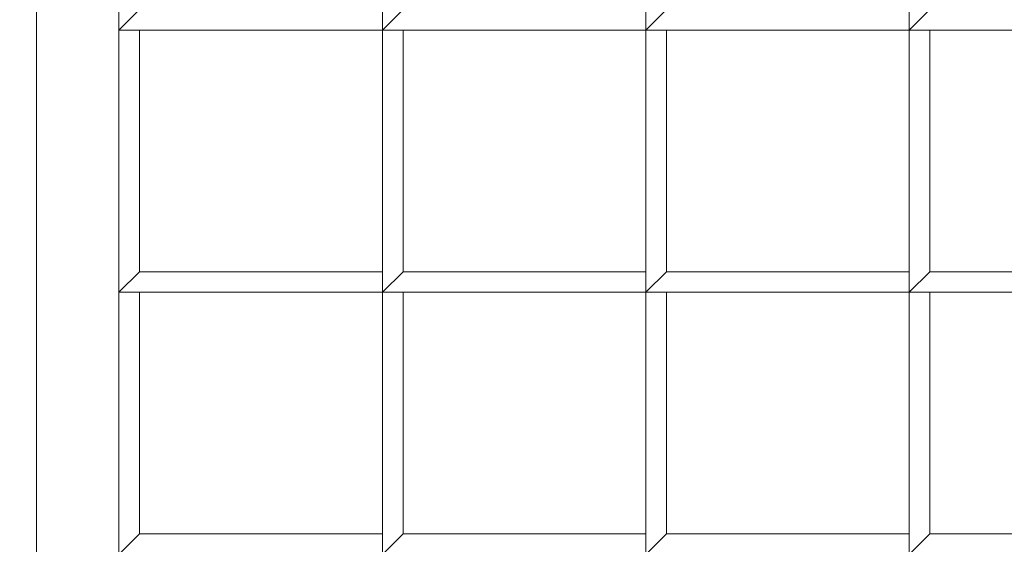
# Model space of a CAD drawing. Header units: inches. Extents: x 15 to 638, y -384 to 556.
# Tile 383 of 656: x 133.2 to 136.18, y 368.2 to 369.79. Entities that reach past the tile are written whole.
import ezdxf

# ---------------------------------------------------------------- set-up
doc = ezdxf.new("R2010")
doc.units = ezdxf.units.IN
doc.header["$MEASUREMENT"] = 0
for name, color, linetype, lineweight in [('A-CLNG', 13, 'Continuous', 9), ('A-FLOR', 192, 'Continuous', 9), ('A-ROOF', 132, 'Continuous', 9), ('M-EQPM', 90, 'Continuous', 9)]:
    doc.layers.add(name, color=color, linetype=linetype, lineweight=lineweight)

# ---------------------------------------------------------------- blocks, each defined once
blk = doc.blocks.new('Air Grill - 8_ x 16_-5608466-_3D_')
at = {"layer": 'M-EQPM'}
mesh = blk.add_polyface(dxfattribs=at)
corners = [(5.5, 9.5, 96), (-5.5, 9.5, 96), (-5.5, -9.5, 96), (5.5, -9.5, 96), (4, -8, 96), (-4, -8, 96), (-4, 8, 96), (4, 8, 96)]
mesh.append_faces([[corners[k] for k in face] for face in [(2, 5, 6, 1), (1, 6, 7, 0)]], dxfattribs={"vtx0": -1, "vtx2": -1})
mesh.append_faces([[corners[k] for k in face] for face in [(4, 5, 2, 3), (7, 4, 3, 0)]], dxfattribs={"vtx1": -1, "vtx3": -1})
mesh = blk.add_polyface(dxfattribs=at)
corners = [(5, -9, 95.75), (-5, -9, 95.75), (-5, 9, 95.75), (5, 9, 95.75), (4, 8, 95.75), (-4, 8, 95.75), (-4, -8, 95.75), (4, -8, 95.75)]
mesh.append_faces([[corners[k] for k in face] for face in [(2, 5, 6, 1), (1, 6, 7, 0)]], dxfattribs={"vtx0": -1, "vtx2": -1})
mesh.append_faces([[corners[k] for k in face] for face in [(4, 5, 2, 3), (7, 4, 3, 0)]], dxfattribs={"vtx1": -1, "vtx3": -1})
mesh = blk.add_polyface(dxfattribs=at)
corners = [(4.25, 8.25, 100), (-4.25, 8.25, 100), (-4.25, -8.25, 100), (4.25, -8.25, 100), (4, 8, 100), (4, -8, 100), (-4, -8, 100), (-4, 8, 100)]
mesh.append_faces([[corners[k] for k in face] for face in [(1, 7, 4, 0), (0, 4, 5, 3)]], dxfattribs={"vtx0": -1, "vtx2": -1})
mesh.append_faces([[corners[k] for k in face] for face in [(6, 7, 1, 2), (5, 6, 2, 3)]], dxfattribs={"vtx1": -1, "vtx3": -1})
mesh = blk.add_polyface(dxfattribs=at)
corners = [(4.25, 8.25, 96), (4.25, -8.25, 96), (-4.25, -8.25, 96), (-4.25, 8.25, 96), (4, 8, 96), (-4, 8, 96), (-4, -8, 96), (4, -8, 96)]
mesh.append_faces([[corners[k] for k in face] for face in [(2, 6, 7, 1), (1, 7, 4, 0)]], dxfattribs={"vtx0": -1, "vtx2": -1})
mesh.append_faces([[corners[k] for k in face] for face in [(5, 6, 2, 3), (4, 5, 3, 0)]], dxfattribs={"vtx1": -1, "vtx3": -1})
mesh = blk.add_polyface(dxfattribs=at)
corners = [(4.25, 8.25, 100), (4.25, 8.25, 96), (-4.25, 8.25, 96), (-4.25, 8.25, 100)]
mesh.append_faces([[corners[k] for k in face] for face in [(0, 1, 2, 3)]])
mesh = blk.add_polyface(dxfattribs=at)
corners = [(-4, -8, 96.75), (4, -8, 96.75), (4, 8, 96.75), (3.9375, 8, 96.75), (3.9375, -7.9375, 96.75), (-4, -7.9375, 96.75)]
mesh.append_faces([[corners[k] for k in face] for face in [(2, 3, 4, 1)]], dxfattribs={"vtx2": -1})
mesh.append_faces([[corners[k] for k in face] for face in [(4, 5, 0, 1)]], dxfattribs={"vtx3": -1})
mesh = blk.add_polyface(dxfattribs=at)
corners = [(-4, -8, 96), (-4, -7.9375, 96), (3.9375, -7.9375, 96), (3.9375, 8, 96), (4, 8, 96), (4, -8, 96)]
mesh.append_faces([[corners[k] for k in face] for face in [(0, 1, 2, 5)]], dxfattribs={"vtx2": -1})
mesh.append_faces([[corners[k] for k in face] for face in [(2, 3, 4, 5)]], dxfattribs={"vtx3": -1})
mesh = blk.add_polyface(dxfattribs=at)
corners = [(-4, 8, 95.75), (4, 8, 95.75), (4, 8, 96), (-4, 8, 96)]
mesh.append_faces([[corners[k] for k in face] for face in [(0, 1, 2, 3)]])
mesh = blk.add_polyface(dxfattribs=at)
corners = [(-4, 8, 100), (-4, 8, 96), (4, 8, 96), (4, 8, 100)]
mesh.append_faces([[corners[k] for k in face] for face in [(0, 1, 2, 3)]])
mesh = blk.add_polyface(dxfattribs=at)
corners = [(-3.2063, 8, 97), (-3.2063, 7.2031, 97), (-3.1437, 7.2031, 97), (-3.1437, 7.9375, 97), (-2.4125, 7.9375, 97), (-2.4125, 8, 97)]
mesh.append_faces([[corners[k] for k in face] for face in [(1, 2, 3, 0)]], dxfattribs={"vtx2": -1})
mesh.append_faces([[corners[k] for k in face] for face in [(3, 4, 5, 0)]], dxfattribs={"vtx3": -1})
mesh = blk.add_polyface(dxfattribs=at)
corners = [(-3.2063, 8, 96), (-2.4125, 8, 96), (-2.4125, 7.9375, 96), (-3.1437, 7.9375, 96), (-3.1437, 7.2031, 96), (-3.2063, 7.2031, 96)]
mesh.append_faces([[corners[k] for k in face] for face in [(1, 2, 3, 0)]], dxfattribs={"vtx2": -1})
mesh.append_faces([[corners[k] for k in face] for face in [(3, 4, 5, 0)]], dxfattribs={"vtx3": -1})
mesh = blk.add_polyface(dxfattribs=at)
corners = [(-2.4125, 8, 97), (-2.4125, 8, 96), (-3.2063, 8, 96), (-3.2063, 8, 97)]
mesh.append_faces([[corners[k] for k in face] for face in [(0, 1, 2, 3)]])
mesh = blk.add_polyface(dxfattribs=at)
corners = [(-2.4125, 8, 97), (-2.4125, 7.2031, 97), (-2.35, 7.2031, 97), (-2.35, 7.9375, 97), (-1.6187, 7.9375, 97), (-1.6187, 8, 97)]
mesh.append_faces([[corners[k] for k in face] for face in [(1, 2, 3, 0)]], dxfattribs={"vtx2": -1})
mesh.append_faces([[corners[k] for k in face] for face in [(3, 4, 5, 0)]], dxfattribs={"vtx3": -1})
mesh = blk.add_polyface(dxfattribs=at)
corners = [(-2.4125, 8, 96), (-1.6187, 8, 96), (-1.6187, 7.9375, 96), (-2.35, 7.9375, 96), (-2.35, 7.2031, 96), (-2.4125, 7.2031, 96)]
mesh.append_faces([[corners[k] for k in face] for face in [(1, 2, 3, 0)]], dxfattribs={"vtx2": -1})
mesh.append_faces([[corners[k] for k in face] for face in [(3, 4, 5, 0)]], dxfattribs={"vtx3": -1})
mesh = blk.add_polyface(dxfattribs=at)
corners = [(-2.4125, 8, 97), (-2.4125, 8, 96), (-2.4125, 7.2031, 96), (-2.4125, 7.2031, 97)]
mesh.append_faces([[corners[k] for k in face] for face in [(0, 1, 2, 3)]])
mesh = blk.add_polyface(dxfattribs=at)
corners = [(-1.6187, 8, 97), (-1.6187, 8, 96), (-2.4125, 8, 96), (-2.4125, 8, 97)]
mesh.append_faces([[corners[k] for k in face] for face in [(0, 1, 2, 3)]])
mesh = blk.add_polyface(dxfattribs=at)
corners = [(-2.4125, 7.9375, 97), (-2.4125, 7.9375, 96), (-2.4125, 8, 96), (-2.4125, 8, 97)]
mesh.append_faces([[corners[k] for k in face] for face in [(0, 1, 2, 3)]])
mesh = blk.add_polyface(dxfattribs=at)
corners = [(-1.6187, 8, 97), (-1.6187, 7.2031, 97), (-1.5563, 7.2031, 97), (-1.5563, 7.9375, 97), (-0.825, 7.9375, 97), (-0.825, 8, 97)]
mesh.append_faces([[corners[k] for k in face] for face in [(1, 2, 3, 0)]], dxfattribs={"vtx2": -1})
mesh.append_faces([[corners[k] for k in face] for face in [(3, 4, 5, 0)]], dxfattribs={"vtx3": -1})
mesh = blk.add_polyface(dxfattribs=at)
corners = [(-1.6187, 8, 96), (-0.825, 8, 96), (-0.825, 7.9375, 96), (-1.5563, 7.9375, 96), (-1.5563, 7.2031, 96), (-1.6187, 7.2031, 96)]
mesh.append_faces([[corners[k] for k in face] for face in [(1, 2, 3, 0)]], dxfattribs={"vtx2": -1})
mesh.append_faces([[corners[k] for k in face] for face in [(3, 4, 5, 0)]], dxfattribs={"vtx3": -1})
mesh = blk.add_polyface(dxfattribs=at)
corners = [(-1.6187, 8, 97), (-1.6187, 8, 96), (-1.6187, 7.2031, 96), (-1.6187, 7.2031, 97)]
mesh.append_faces([[corners[k] for k in face] for face in [(0, 1, 2, 3)]])
mesh = blk.add_polyface(dxfattribs=at)
corners = [(-0.825, 8, 97), (-0.825, 8, 96), (-1.6187, 8, 96), (-1.6187, 8, 97)]
mesh.append_faces([[corners[k] for k in face] for face in [(0, 1, 2, 3)]])
mesh = blk.add_polyface(dxfattribs=at)
corners = [(-1.6187, 7.9375, 97), (-1.6187, 7.9375, 96), (-1.6187, 8, 96), (-1.6187, 8, 97)]
mesh.append_faces([[corners[k] for k in face] for face in [(0, 1, 2, 3)]])
mesh = blk.add_polyface(dxfattribs=at)
corners = [(-3.1437, 7.2031, 97), (-3.1437, 7.2031, 96), (-3.1437, 7.9375, 96), (-3.1437, 7.9375, 97)]
mesh.append_faces([[corners[k] for k in face] for face in [(0, 1, 2, 3)]])
mesh = blk.add_polyface(dxfattribs=at)
corners = [(-3.1437, 7.9375, 97), (-3.1437, 7.9375, 96), (-2.4125, 7.9375, 96), (-2.4125, 7.9375, 97)]
mesh.append_faces([[corners[k] for k in face] for face in [(0, 1, 2, 3)]])
mesh = blk.add_polyface(dxfattribs=at)
corners = [(-2.35, 7.2031, 97), (-2.35, 7.2031, 96), (-2.35, 7.9375, 96), (-2.35, 7.9375, 97)]
mesh.append_faces([[corners[k] for k in face] for face in [(0, 1, 2, 3)]])
mesh = blk.add_polyface(dxfattribs=at)
corners = [(-2.35, 7.9375, 97), (-2.35, 7.9375, 96), (-1.6187, 7.9375, 96), (-1.6187, 7.9375, 97)]
mesh.append_faces([[corners[k] for k in face] for face in [(0, 1, 2, 3)]])
mesh = blk.add_polyface(dxfattribs=at)
corners = [(-3.2063, 7.2031, 97), (-3.2063, 6.4063, 97), (-3.1437, 6.4063, 97), (-3.1437, 7.1406, 97), (-2.4125, 7.1406, 97), (-2.4125, 7.2031, 97)]
mesh.append_faces([[corners[k] for k in face] for face in [(1, 2, 3, 0)]], dxfattribs={"vtx2": -1})
mesh.append_faces([[corners[k] for k in face] for face in [(3, 4, 5, 0)]], dxfattribs={"vtx3": -1})
mesh = blk.add_polyface(dxfattribs=at)
corners = [(-3.2063, 7.2031, 96), (-2.4125, 7.2031, 96), (-2.4125, 7.1406, 96), (-3.1437, 7.1406, 96), (-3.1437, 6.4063, 96), (-3.2063, 6.4063, 96)]
mesh.append_faces([[corners[k] for k in face] for face in [(1, 2, 3, 0)]], dxfattribs={"vtx2": -1})
mesh.append_faces([[corners[k] for k in face] for face in [(3, 4, 5, 0)]], dxfattribs={"vtx3": -1})
mesh = blk.add_polyface(dxfattribs=at)
corners = [(-2.4125, 7.2031, 97), (-2.4125, 7.2031, 96), (-3.2063, 7.2031, 96), (-3.2063, 7.2031, 97)]
mesh.append_faces([[corners[k] for k in face] for face in [(0, 1, 2, 3)]])
mesh = blk.add_polyface(dxfattribs=at)
corners = [(-3.2063, 7.2031, 97), (-3.2063, 7.2031, 96), (-3.1437, 7.2031, 96), (-3.1437, 7.2031, 97)]
mesh.append_faces([[corners[k] for k in face] for face in [(0, 1, 2, 3)]])
mesh = blk.add_polyface(dxfattribs=at)
corners = [(-2.4125, 7.2031, 97), (-2.4125, 6.4063, 97), (-2.35, 6.4063, 97), (-2.35, 7.1406, 97), (-1.6187, 7.1406, 97), (-1.6187, 7.2031, 97)]
mesh.append_faces([[corners[k] for k in face] for face in [(1, 2, 3, 0)]], dxfattribs={"vtx2": -1})
mesh.append_faces([[corners[k] for k in face] for face in [(3, 4, 5, 0)]], dxfattribs={"vtx3": -1})
mesh = blk.add_polyface(dxfattribs=at)
corners = [(-2.4125, 7.2031, 96), (-1.6187, 7.2031, 96), (-1.6187, 7.1406, 96), (-2.35, 7.1406, 96), (-2.35, 6.4063, 96), (-2.4125, 6.4063, 96)]
mesh.append_faces([[corners[k] for k in face] for face in [(1, 2, 3, 0)]], dxfattribs={"vtx2": -1})
mesh.append_faces([[corners[k] for k in face] for face in [(3, 4, 5, 0)]], dxfattribs={"vtx3": -1})
mesh = blk.add_polyface(dxfattribs=at)
corners = [(-2.4125, 7.2031, 97), (-2.4125, 7.2031, 96), (-2.4125, 6.4063, 96), (-2.4125, 6.4063, 97)]
mesh.append_faces([[corners[k] for k in face] for face in [(0, 1, 2, 3)]])
mesh = blk.add_polyface(dxfattribs=at)
corners = [(-1.6187, 7.2031, 97), (-1.6187, 7.2031, 96), (-2.4125, 7.2031, 96), (-2.4125, 7.2031, 97)]
mesh.append_faces([[corners[k] for k in face] for face in [(0, 1, 2, 3)]])
mesh = blk.add_polyface(dxfattribs=at)
corners = [(-2.4125, 7.1406, 97), (-2.4125, 7.1406, 96), (-2.4125, 7.2031, 96), (-2.4125, 7.2031, 97)]
mesh.append_faces([[corners[k] for k in face] for face in [(0, 1, 2, 3)]])
mesh = blk.add_polyface(dxfattribs=at)
corners = [(-2.4125, 7.2031, 97), (-2.4125, 7.2031, 96), (-2.35, 7.2031, 96), (-2.35, 7.2031, 97)]
mesh.append_faces([[corners[k] for k in face] for face in [(0, 1, 2, 3)]])
mesh = blk.add_polyface(dxfattribs=at)
corners = [(-1.6187, 7.2031, 97), (-1.6187, 6.4063, 97), (-1.5563, 6.4063, 97), (-1.5563, 7.1406, 97), (-0.825, 7.1406, 97), (-0.825, 7.2031, 97)]
mesh.append_faces([[corners[k] for k in face] for face in [(1, 2, 3, 0)]], dxfattribs={"vtx2": -1})
mesh.append_faces([[corners[k] for k in face] for face in [(3, 4, 5, 0)]], dxfattribs={"vtx3": -1})
mesh = blk.add_polyface(dxfattribs=at)
corners = [(-1.6187, 7.2031, 96), (-0.825, 7.2031, 96), (-0.825, 7.1406, 96), (-1.5563, 7.1406, 96), (-1.5563, 6.4063, 96), (-1.6187, 6.4063, 96)]
mesh.append_faces([[corners[k] for k in face] for face in [(1, 2, 3, 0)]], dxfattribs={"vtx2": -1})
mesh.append_faces([[corners[k] for k in face] for face in [(3, 4, 5, 0)]], dxfattribs={"vtx3": -1})
mesh = blk.add_polyface(dxfattribs=at)
corners = [(-1.6187, 7.2031, 97), (-1.6187, 7.2031, 96), (-1.6187, 6.4063, 96), (-1.6187, 6.4063, 97)]
mesh.append_faces([[corners[k] for k in face] for face in [(0, 1, 2, 3)]])
mesh = blk.add_polyface(dxfattribs=at)
corners = [(-0.825, 7.2031, 97), (-0.825, 7.2031, 96), (-1.6187, 7.2031, 96), (-1.6187, 7.2031, 97)]
mesh.append_faces([[corners[k] for k in face] for face in [(0, 1, 2, 3)]])
mesh = blk.add_polyface(dxfattribs=at)
corners = [(-1.6187, 7.1406, 97), (-1.6187, 7.1406, 96), (-1.6187, 7.2031, 96), (-1.6187, 7.2031, 97)]
mesh.append_faces([[corners[k] for k in face] for face in [(0, 1, 2, 3)]])
mesh = blk.add_polyface(dxfattribs=at)
corners = [(-1.6187, 7.2031, 97), (-1.6187, 7.2031, 96), (-1.5563, 7.2031, 96), (-1.5563, 7.2031, 97)]
mesh.append_faces([[corners[k] for k in face] for face in [(0, 1, 2, 3)]])
mesh = blk.add_polyface(dxfattribs=at)
corners = [(-3.1437, 6.4063, 97), (-3.1437, 6.4063, 96), (-3.1437, 7.1406, 96), (-3.1437, 7.1406, 97)]
mesh.append_faces([[corners[k] for k in face] for face in [(0, 1, 2, 3)]])
mesh = blk.add_polyface(dxfattribs=at)
corners = [(-3.1437, 7.1406, 97), (-3.1437, 7.1406, 96), (-2.4125, 7.1406, 96), (-2.4125, 7.1406, 97)]
mesh.append_faces([[corners[k] for k in face] for face in [(0, 1, 2, 3)]])
mesh = blk.add_polyface(dxfattribs=at)
corners = [(-2.35, 6.4063, 97), (-2.35, 6.4063, 96), (-2.35, 7.1406, 96), (-2.35, 7.1406, 97)]
mesh.append_faces([[corners[k] for k in face] for face in [(0, 1, 2, 3)]])
mesh = blk.add_polyface(dxfattribs=at)
corners = [(-2.35, 7.1406, 97), (-2.35, 7.1406, 96), (-1.6187, 7.1406, 96), (-1.6187, 7.1406, 97)]
mesh.append_faces([[corners[k] for k in face] for face in [(0, 1, 2, 3)]])
mesh = blk.add_polyface(dxfattribs=at)
corners = [(-3.2063, 6.4063, 97), (-3.2063, 6.4063, 96), (-3.1437, 6.4063, 96), (-3.1437, 6.4063, 97)]
mesh.append_faces([[corners[k] for k in face] for face in [(0, 1, 2, 3)]])
mesh = blk.add_polyface(dxfattribs=at)
corners = [(-3.2063, 6.4063, 97), (-3.2063, 5.6094, 97), (-3.1437, 5.6094, 97), (-3.1437, 6.3437, 97), (-2.4125, 6.3437, 97), (-2.4125, 6.4063, 97)]
mesh.append_faces([[corners[k] for k in face] for face in [(1, 2, 3, 0)]], dxfattribs={"vtx2": -1})
mesh.append_faces([[corners[k] for k in face] for face in [(3, 4, 5, 0)]], dxfattribs={"vtx3": -1})
mesh = blk.add_polyface(dxfattribs=at)
corners = [(-3.2063, 6.4063, 96), (-2.4125, 6.4063, 96), (-2.4125, 6.3437, 96), (-3.1437, 6.3437, 96), (-3.1437, 5.6094, 96), (-3.2063, 5.6094, 96)]
mesh.append_faces([[corners[k] for k in face] for face in [(1, 2, 3, 0)]], dxfattribs={"vtx2": -1})
mesh.append_faces([[corners[k] for k in face] for face in [(3, 4, 5, 0)]], dxfattribs={"vtx3": -1})
mesh = blk.add_polyface(dxfattribs=at)
corners = [(-2.4125, 6.4063, 97), (-2.4125, 6.4063, 96), (-3.2063, 6.4063, 96), (-3.2063, 6.4063, 97)]
mesh.append_faces([[corners[k] for k in face] for face in [(0, 1, 2, 3)]])
mesh = blk.add_polyface(dxfattribs=at)
corners = [(-2.4125, 6.4063, 97), (-2.4125, 6.4063, 96), (-2.35, 6.4063, 96), (-2.35, 6.4063, 97)]
mesh.append_faces([[corners[k] for k in face] for face in [(0, 1, 2, 3)]])
mesh = blk.add_polyface(dxfattribs=at)
corners = [(-2.4125, 6.4063, 97), (-2.4125, 5.6094, 97), (-2.35, 5.6094, 97), (-2.35, 6.3437, 97), (-1.6187, 6.3437, 97), (-1.6187, 6.4063, 97)]
mesh.append_faces([[corners[k] for k in face] for face in [(1, 2, 3, 0)]], dxfattribs={"vtx2": -1})
mesh.append_faces([[corners[k] for k in face] for face in [(3, 4, 5, 0)]], dxfattribs={"vtx3": -1})
mesh = blk.add_polyface(dxfattribs=at)
corners = [(-2.4125, 6.4063, 96), (-1.6187, 6.4063, 96), (-1.6187, 6.3437, 96), (-2.35, 6.3437, 96), (-2.35, 5.6094, 96), (-2.4125, 5.6094, 96)]
mesh.append_faces([[corners[k] for k in face] for face in [(1, 2, 3, 0)]], dxfattribs={"vtx2": -1})
mesh.append_faces([[corners[k] for k in face] for face in [(3, 4, 5, 0)]], dxfattribs={"vtx3": -1})
mesh = blk.add_polyface(dxfattribs=at)
corners = [(-2.4125, 6.4063, 97), (-2.4125, 6.4063, 96), (-2.4125, 5.6094, 96), (-2.4125, 5.6094, 97)]
mesh.append_faces([[corners[k] for k in face] for face in [(0, 1, 2, 3)]])
mesh = blk.add_polyface(dxfattribs=at)
corners = [(-1.6187, 6.4063, 97), (-1.6187, 6.4063, 96), (-2.4125, 6.4063, 96), (-2.4125, 6.4063, 97)]
mesh.append_faces([[corners[k] for k in face] for face in [(0, 1, 2, 3)]])
mesh = blk.add_polyface(dxfattribs=at)
corners = [(-2.4125, 6.3437, 97), (-2.4125, 6.3437, 96), (-2.4125, 6.4063, 96), (-2.4125, 6.4063, 97)]
mesh.append_faces([[corners[k] for k in face] for face in [(0, 1, 2, 3)]])
mesh = blk.add_polyface(dxfattribs=at)
corners = [(-1.6187, 6.4063, 97), (-1.6187, 6.4063, 96), (-1.5563, 6.4063, 96), (-1.5563, 6.4063, 97)]
mesh.append_faces([[corners[k] for k in face] for face in [(0, 1, 2, 3)]])
mesh = blk.add_polyface(dxfattribs=at)
corners = [(-1.6187, 6.4063, 97), (-1.6187, 5.6094, 97), (-1.5563, 5.6094, 97), (-1.5563, 6.3437, 97), (-0.825, 6.3437, 97), (-0.825, 6.4063, 97)]
mesh.append_faces([[corners[k] for k in face] for face in [(1, 2, 3, 0)]], dxfattribs={"vtx2": -1})
mesh.append_faces([[corners[k] for k in face] for face in [(3, 4, 5, 0)]], dxfattribs={"vtx3": -1})
mesh = blk.add_polyface(dxfattribs=at)
corners = [(-1.6187, 6.4063, 96), (-0.825, 6.4063, 96), (-0.825, 6.3437, 96), (-1.5563, 6.3437, 96), (-1.5563, 5.6094, 96), (-1.6187, 5.6094, 96)]
mesh.append_faces([[corners[k] for k in face] for face in [(1, 2, 3, 0)]], dxfattribs={"vtx2": -1})
mesh.append_faces([[corners[k] for k in face] for face in [(3, 4, 5, 0)]], dxfattribs={"vtx3": -1})
mesh = blk.add_polyface(dxfattribs=at)
corners = [(-1.6187, 6.4063, 97), (-1.6187, 6.4063, 96), (-1.6187, 5.6094, 96), (-1.6187, 5.6094, 97)]
mesh.append_faces([[corners[k] for k in face] for face in [(0, 1, 2, 3)]])
mesh = blk.add_polyface(dxfattribs=at)
corners = [(-0.825, 6.4063, 97), (-0.825, 6.4063, 96), (-1.6187, 6.4063, 96), (-1.6187, 6.4063, 97)]
mesh.append_faces([[corners[k] for k in face] for face in [(0, 1, 2, 3)]])
mesh = blk.add_polyface(dxfattribs=at)
corners = [(-1.6187, 6.3437, 97), (-1.6187, 6.3437, 96), (-1.6187, 6.4063, 96), (-1.6187, 6.4063, 97)]
mesh.append_faces([[corners[k] for k in face] for face in [(0, 1, 2, 3)]])
mesh = blk.add_polyface(dxfattribs=at)
corners = [(-3.1437, 5.6094, 97), (-3.1437, 5.6094, 96), (-3.1437, 6.3437, 96), (-3.1437, 6.3437, 97)]
mesh.append_faces([[corners[k] for k in face] for face in [(0, 1, 2, 3)]])
mesh = blk.add_polyface(dxfattribs=at)
corners = [(-3.1437, 6.3437, 97), (-3.1437, 6.3437, 96), (-2.4125, 6.3437, 96), (-2.4125, 6.3437, 97)]
mesh.append_faces([[corners[k] for k in face] for face in [(0, 1, 2, 3)]])
mesh = blk.add_polyface(dxfattribs=at)
corners = [(-2.35, 5.6094, 97), (-2.35, 5.6094, 96), (-2.35, 6.3437, 96), (-2.35, 6.3437, 97)]
mesh.append_faces([[corners[k] for k in face] for face in [(0, 1, 2, 3)]])
mesh = blk.add_polyface(dxfattribs=at)
corners = [(-2.35, 6.3437, 97), (-2.35, 6.3437, 96), (-1.6187, 6.3437, 96), (-1.6187, 6.3437, 97)]
mesh.append_faces([[corners[k] for k in face] for face in [(0, 1, 2, 3)]])
mesh = blk.add_polyface(dxfattribs=at)
corners = [(-3.2063, 5.6094, 97), (-3.2063, 5.6094, 96), (-3.1437, 5.6094, 96), (-3.1437, 5.6094, 97)]
mesh.append_faces([[corners[k] for k in face] for face in [(0, 1, 2, 3)]])
mesh = blk.add_polyface(dxfattribs=at)
corners = [(-3.2063, 5.6094, 97), (-3.2063, 4.8125, 97), (-3.1437, 4.8125, 97), (-3.1437, 5.5469, 97), (-2.4125, 5.5469, 97), (-2.4125, 5.6094, 97)]
mesh.append_faces([[corners[k] for k in face] for face in [(1, 2, 3, 0)]], dxfattribs={"vtx2": -1})
mesh.append_faces([[corners[k] for k in face] for face in [(3, 4, 5, 0)]], dxfattribs={"vtx3": -1})
mesh = blk.add_polyface(dxfattribs=at)
corners = [(-3.2063, 5.6094, 96), (-2.4125, 5.6094, 96), (-2.4125, 5.5469, 96), (-3.1437, 5.5469, 96), (-3.1437, 4.8125, 96), (-3.2063, 4.8125, 96)]
mesh.append_faces([[corners[k] for k in face] for face in [(1, 2, 3, 0)]], dxfattribs={"vtx2": -1})
mesh.append_faces([[corners[k] for k in face] for face in [(3, 4, 5, 0)]], dxfattribs={"vtx3": -1})
mesh = blk.add_polyface(dxfattribs=at)
corners = [(-2.4125, 5.6094, 97), (-2.4125, 5.6094, 96), (-3.2063, 5.6094, 96), (-3.2063, 5.6094, 97)]
mesh.append_faces([[corners[k] for k in face] for face in [(0, 1, 2, 3)]])
mesh = blk.add_polyface(dxfattribs=at)
corners = [(-2.4125, 5.6094, 97), (-2.4125, 5.6094, 96), (-2.35, 5.6094, 96), (-2.35, 5.6094, 97)]
mesh.append_faces([[corners[k] for k in face] for face in [(0, 1, 2, 3)]])
mesh = blk.add_polyface(dxfattribs=at)
corners = [(-2.4125, 5.6094, 97), (-2.4125, 4.8125, 97), (-2.35, 4.8125, 97), (-2.35, 5.5469, 97), (-1.6187, 5.5469, 97), (-1.6187, 5.6094, 97)]
mesh.append_faces([[corners[k] for k in face] for face in [(1, 2, 3, 0)]], dxfattribs={"vtx2": -1})
mesh.append_faces([[corners[k] for k in face] for face in [(3, 4, 5, 0)]], dxfattribs={"vtx3": -1})
mesh = blk.add_polyface(dxfattribs=at)
corners = [(-2.4125, 5.6094, 96), (-1.6187, 5.6094, 96), (-1.6187, 5.5469, 96), (-2.35, 5.5469, 96), (-2.35, 4.8125, 96), (-2.4125, 4.8125, 96)]
mesh.append_faces([[corners[k] for k in face] for face in [(1, 2, 3, 0)]], dxfattribs={"vtx2": -1})
mesh.append_faces([[corners[k] for k in face] for face in [(3, 4, 5, 0)]], dxfattribs={"vtx3": -1})
mesh = blk.add_polyface(dxfattribs=at)
corners = [(-2.4125, 5.6094, 97), (-2.4125, 5.6094, 96), (-2.4125, 4.8125, 96), (-2.4125, 4.8125, 97)]
mesh.append_faces([[corners[k] for k in face] for face in [(0, 1, 2, 3)]])
mesh = blk.add_polyface(dxfattribs=at)
corners = [(-1.6187, 5.6094, 97), (-1.6187, 5.6094, 96), (-2.4125, 5.6094, 96), (-2.4125, 5.6094, 97)]
mesh.append_faces([[corners[k] for k in face] for face in [(0, 1, 2, 3)]])
mesh = blk.add_polyface(dxfattribs=at)
corners = [(-2.4125, 5.5469, 97), (-2.4125, 5.5469, 96), (-2.4125, 5.6094, 96), (-2.4125, 5.6094, 97)]
mesh.append_faces([[corners[k] for k in face] for face in [(0, 1, 2, 3)]])
mesh = blk.add_polyface(dxfattribs=at)
corners = [(-1.6187, 5.6094, 97), (-1.6187, 5.6094, 96), (-1.5563, 5.6094, 96), (-1.5563, 5.6094, 97)]
mesh.append_faces([[corners[k] for k in face] for face in [(0, 1, 2, 3)]])
mesh = blk.add_polyface(dxfattribs=at)
corners = [(-1.6187, 5.6094, 97), (-1.6187, 4.8125, 97), (-1.5563, 4.8125, 97), (-1.5563, 5.5469, 97), (-0.825, 5.5469, 97), (-0.825, 5.6094, 97)]
mesh.append_faces([[corners[k] for k in face] for face in [(1, 2, 3, 0)]], dxfattribs={"vtx2": -1})
mesh.append_faces([[corners[k] for k in face] for face in [(3, 4, 5, 0)]], dxfattribs={"vtx3": -1})
mesh = blk.add_polyface(dxfattribs=at)
corners = [(-1.6187, 5.6094, 96), (-0.825, 5.6094, 96), (-0.825, 5.5469, 96), (-1.5563, 5.5469, 96), (-1.5563, 4.8125, 96), (-1.6187, 4.8125, 96)]
mesh.append_faces([[corners[k] for k in face] for face in [(1, 2, 3, 0)]], dxfattribs={"vtx2": -1})
mesh.append_faces([[corners[k] for k in face] for face in [(3, 4, 5, 0)]], dxfattribs={"vtx3": -1})
mesh = blk.add_polyface(dxfattribs=at)
corners = [(-1.6187, 5.6094, 97), (-1.6187, 5.6094, 96), (-1.6187, 4.8125, 96), (-1.6187, 4.8125, 97)]
mesh.append_faces([[corners[k] for k in face] for face in [(0, 1, 2, 3)]])
mesh = blk.add_polyface(dxfattribs=at)
corners = [(-0.825, 5.6094, 97), (-0.825, 5.6094, 96), (-1.6187, 5.6094, 96), (-1.6187, 5.6094, 97)]
mesh.append_faces([[corners[k] for k in face] for face in [(0, 1, 2, 3)]])
mesh = blk.add_polyface(dxfattribs=at)
corners = [(-1.6187, 5.5469, 97), (-1.6187, 5.5469, 96), (-1.6187, 5.6094, 96), (-1.6187, 5.6094, 97)]
mesh.append_faces([[corners[k] for k in face] for face in [(0, 1, 2, 3)]])
mesh = blk.add_polyface(dxfattribs=at)
corners = [(-3.1437, 4.8125, 97), (-3.1437, 4.8125, 96), (-3.1437, 5.5469, 96), (-3.1437, 5.5469, 97)]
mesh.append_faces([[corners[k] for k in face] for face in [(0, 1, 2, 3)]])
mesh = blk.add_polyface(dxfattribs=at)
corners = [(-3.1437, 5.5469, 97), (-3.1437, 5.5469, 96), (-2.4125, 5.5469, 96), (-2.4125, 5.5469, 97)]
mesh.append_faces([[corners[k] for k in face] for face in [(0, 1, 2, 3)]])
mesh = blk.add_polyface(dxfattribs=at)
corners = [(-2.35, 4.8125, 97), (-2.35, 4.8125, 96), (-2.35, 5.5469, 96), (-2.35, 5.5469, 97)]
mesh.append_faces([[corners[k] for k in face] for face in [(0, 1, 2, 3)]])
mesh = blk.add_polyface(dxfattribs=at)
corners = [(-2.35, 5.5469, 97), (-2.35, 5.5469, 96), (-1.6187, 5.5469, 96), (-1.6187, 5.5469, 97)]
mesh.append_faces([[corners[k] for k in face] for face in [(0, 1, 2, 3)]])

msp = doc.modelspace()

# ---------------------------------------------------------------- block references
at = {"layer": 'M-EQPM', "rotation": 89.9999999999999}
msp.add_blockref('Air Grill - 8_ x 16_-5608466-_3D_', (141.5, 371.375, 12), dxfattribs=at)

# ---------------------------------------------------------------- meshes
at = {"layer": 'A-CLNG'}
mesh = msp.add_polyface(dxfattribs=at)
corners = [(169.5, 390.875, 110.0472), (115.4919, 390.875, 110.0472), (115.4919, 276.5, 110.0472), (169.5, 276.5, 110.0472), (133.25, 375.625, 110.0472), (149.75, 375.625, 110.0472), (149.75, 367.125, 110.0472), (133.25, 367.125, 110.0472)]
mesh.append_faces([[corners[k] for k in face] for face in [(7, 2, 6)]], dxfattribs={"vtx0": -1, "vtx1": -1})
mesh.append_faces([[corners[k] for k in face] for face in [(0, 5, 6), (5, 0, 1, 4)]], dxfattribs={"vtx0": -1, "vtx2": -1})
mesh.append_faces([[corners[k] for k in face] for face in [(6, 2, 3, 0)]], dxfattribs={"vtx0": -1, "vtx3": -1})
mesh.append_faces([[corners[k] for k in face] for face in [(7, 4, 1, 2)]], dxfattribs={"vtx1": -1, "vtx3": -1})
mesh = msp.add_polyface(dxfattribs=at)
corners = [(169.5, 390.875, 108), (169.5, 276.5, 108), (115.4919, 276.5, 108), (115.4919, 390.875, 108), (161.736, 359.1317, 108), (115.736, 359.1317, 108), (115.736, 349.1317, 108), (161.736, 349.1317, 108), (133.25, 375.625, 108), (133.25, 367.125, 108), (149.75, 367.125, 108), (149.75, 375.625, 108)]
mesh.append_faces([[corners[k] for k in face] for face in [(5, 3, 8, 9)]], dxfattribs={"vtx0": -1, "vtx1": -1, "vtx3": -1})
mesh.append_faces([[corners[k] for k in face] for face in [(6, 2, 3, 5), (2, 6, 7, 1)]], dxfattribs={"vtx0": -1, "vtx2": -1})
mesh.append_faces([[corners[k] for k in face] for face in [(4, 10, 11, 0)]], dxfattribs={"vtx0": -1, "vtx2": -1, "vtx3": -1})
mesh.append_faces([[corners[k] for k in face] for face in [(11, 8, 3, 0), (4, 5, 9, 10), (7, 4, 0, 1)]], dxfattribs={"vtx1": -1, "vtx3": -1})
mesh = msp.add_polyface(dxfattribs=at)
corners = [(133.25, 367.125, 110.0472), (133.25, 367.125, 108), (133.25, 375.625, 108), (133.25, 375.625, 110.0472)]
mesh.append_faces([[corners[k] for k in face] for face in [(0, 1, 2, 3)]])
at = {"layer": 'A-FLOR'}
mesh = msp.add_polyface(dxfattribs=at)
corners = [(34.9919, -40.32, -2), (35.9919, -40.32, -2), (35.9919, 270, -2), (33.9919, 270, -2), (33.9919, 351, -2), (31.9919, 351, -2), (31.9919, 443, -2), (171.25, 443, -2), (171.25, 444, -2), (478.25, 444, -2), (478.25, 445.5, -2), (612, 445.5, -2), (612, 273.5, -2), (610, 273.5, -2), (610, -38.57, -2), (614.75, -38.57, -2), (614.75, -307.5, -2), (528, -307.5, -2), (528, -314.25, -2), (184.75, -314.25, -2), (184.75, -279.55, -2), (109.75, -279.55, -2), (109.75, -229.75, -2), (132.5, -229.75, -2), (132.5, -176.25, -2), (34.9919, -176.25, -2)]
mesh.append_faces([[corners[k] for k in face] for face in [(14, 17, 24)]], dxfattribs={"vtx0": -1, "vtx1": -1, "vtx2": -1})
mesh.append_faces([[corners[k] for k in face] for face in [(20, 23, 24, 17)]], dxfattribs={"vtx0": -1, "vtx2": -1, "vtx3": -1})
mesh.append_faces([[corners[k] for k in face] for face in [(19, 20, 17, 18)]], dxfattribs={"vtx1": -1})
mesh.append_faces([[corners[k] for k in face] for face in [(1, 2, 14, 24), (13, 14, 2, 7)]], dxfattribs={"vtx1": -1, "vtx2": -1, "vtx3": -1})
mesh.append_faces([[corners[k] for k in face] for face in [(25, 0, 1, 24), (21, 22, 23, 20), (9, 10, 11)]], dxfattribs={"vtx2": -1})
mesh.append_faces([[corners[k] for k in face] for face in [(2, 3, 4, 7), (7, 8, 9, 13), (11, 12, 13, 9)]], dxfattribs={"vtx2": -1, "vtx3": -1})
mesh.append_faces([[corners[k] for k in face] for face in [(4, 5, 6, 7), (14, 15, 16, 17)]], dxfattribs={"vtx3": -1})
mesh = msp.add_polyface(dxfattribs=at)
corners = [(34.9919, -40.32), (34.9919, -176.25), (132.5, -176.25), (132.5, -229.75), (109.75, -229.75), (109.75, -279.55), (184.75, -279.55), (184.75, -314.25), (528, -314.25), (528, -307.5), (614.75, -307.5), (614.75, -38.57), (610, -38.57), (610, 273.5), (612, 273.5), (612, 445.5), (478.25, 445.5), (478.25, 444), (171.25, 444), (171.25, 443), (31.9919, 443), (31.9919, 351), (33.9919, 351), (33.9919, 270), (35.9919, 270), (35.9919, -40.32)]
mesh.append_faces([[corners[k] for k in face] for face in [(9, 6, 7, 8)]], dxfattribs={"vtx0": -1})
mesh.append_faces([[corners[k] for k in face] for face in [(3, 6, 2)]], dxfattribs={"vtx0": -1, "vtx1": -1})
mesh.append_faces([[corners[k] for k in face] for face in [(2, 6, 9, 12)]], dxfattribs={"vtx0": -1, "vtx1": -1, "vtx2": -1, "vtx3": -1})
mesh.append_faces([[corners[k] for k in face] for face in [(24, 12, 13, 19), (12, 24, 25, 2)]], dxfattribs={"vtx0": -1, "vtx2": -1, "vtx3": -1})
mesh.append_faces([[corners[k] for k in face] for face in [(16, 17, 15)]], dxfattribs={"vtx1": -1})
mesh.append_faces([[corners[k] for k in face] for face in [(10, 11, 12, 9), (20, 21, 22, 19)]], dxfattribs={"vtx2": -1})
mesh.append_faces([[corners[k] for k in face] for face in [(13, 14, 15, 17), (17, 18, 19, 13), (22, 23, 24, 19)]], dxfattribs={"vtx2": -1, "vtx3": -1})
mesh.append_faces([[corners[k] for k in face] for face in [(3, 4, 5, 6), (25, 0, 1, 2)]], dxfattribs={"vtx3": -1})
at = {"layer": 'A-ROOF'}
mesh = msp.add_polyface(dxfattribs=at)
corners = [(614, 445.5, 132), (614, -33.5, 132), (33.9919, -33.5, 132), (33.9919, 445.5, 132)]
mesh.append_faces([[corners[k] for k in face] for face in [(0, 1, 2, 3)]])
mesh = msp.add_polyface(dxfattribs=at)
corners = [(33.9919, 445.5, 143.5), (33.9919, -33.5, 143.5), (614, -33.5, 143.5), (614, 445.5, 143.5)]
mesh.append_faces([[corners[k] for k in face] for face in [(0, 1, 2, 3)]])

doc.saveas('drawing.dxf')
